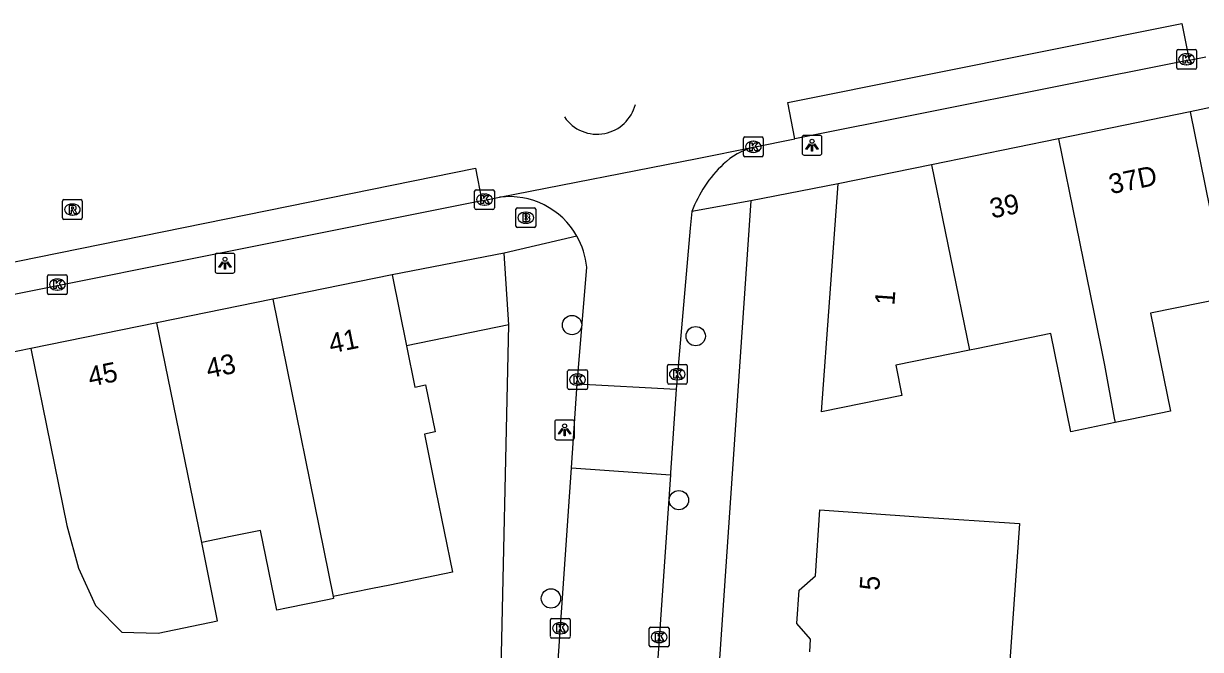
# Model space of a CAD drawing. Extents: x 161772 to 163123, y 383092 to 383917.
# Drawn here: x 162297.6 to 162357.1, y 383780.8 to 383812.5 of the extents above; entities that cross this region are included whole.
import ezdxf

# ---------------------------------------------------------------- set-up
doc = ezdxf.new("R2010")
doc.units = 0
for name, color, linetype in [('IMGEO_Boom', 7, 'Continuous'), ('IMGEO_Brandkraan', 7, 'Continuous'), ('IMGEO_Kolk', 7, 'Continuous'), ('IMGEO_Lichtpunt', 7, 'Continuous'), ('IMGEO_Pand', 7, 'Continuous'), ('IMGEO_Pand_nummerreeks', 7, 'Continuous'), ('IMGEO_Rijbaan_lokaal_open', 7, 'Continuous'), ('IMGEO_Rioolput', 7, 'Continuous'), ('IMGEO_Voetpad_open', 7, 'Continuous')]:
    doc.layers.add(name, color=color, linetype=linetype)

msp = doc.modelspace()

# ---------------------------------------------------------------- linework, layer by layer
at = {"layer": 'IMGEO_Boom'}
for centre in [(162325.344, 383797.219), (162331.603, 383796.658), (162330.752, 383788.359), (162324.279, 383783.385)]:
    msp.add_circle(centre, 0.489, dxfattribs=at)
at = {"layer": 'IMGEO_Brandkraan'}
for p, q in [((162322.507, 383802.226), (162322.507, 383803.078)), ((162322.582, 383803.152), (162323.434, 383803.152)), ((162322.995, 383802.932), (162323.02, 383802.932)), ((162323.508, 383803.078), (162323.508, 383802.226)), ((162323.434, 383802.152), (162322.582, 383802.152)), ((162323.018, 383802.372), (162322.993, 383802.372))]:
    msp.add_line(p, q, dxfattribs=at)
for points in [[(162322.507, 383802.226), (162322.507, 383803.078)], [(162322.582, 383803.152), (162323.434, 383803.152)], [(162322.855, 383802.852), (162322.855, 383802.452), (162323.068, 383802.452)], [(162323.086, 383802.852), (162322.855, 383802.852)], [(162323.034, 383802.771), (162322.98, 383802.771), (162322.98, 383802.695)], [(162322.98, 383802.695), (162323.033, 383802.695)], [(162323.042, 383802.619), (162322.98, 383802.619), (162322.98, 383802.538)], [(162323.508, 383803.078), (162323.508, 383802.226)], [(162323.434, 383802.152), (162322.582, 383802.152)], [(162322.98, 383802.538), (162323.042, 383802.538)]]:
    msp.add_lwpolyline(points, dxfattribs=at)
for centre, radius, start, end in [((162322.584, 383803.076), 0.0765, 91.55205, 178.44795), ((162322.584, 383803.076), 0.0765, 91.55205, 178.44795), ((162323.035, 383802.733), 0.0379, 267.82845, 90.93552), ((162323.043, 383802.578), 0.0404, 269.87594, 90.50774), ((162323.09, 383802.707), 0.145, 59.4692, 91.53667), ((162323.115, 383802.754), 0.0922, 285.51372, 58.15012), ((162323.12, 383802.562), 0.105, 301.31148, 78.98903), ((162323.432, 383803.076), 0.0765, 1.55205, 88.44795), ((162323.432, 383803.076), 0.0765, 1.55205, 88.44795), ((162322.584, 383802.228), 0.0765, 181.55205, 268.44795), ((162322.584, 383802.228), 0.0765, 181.55205, 268.44795), ((162323.074, 383802.703), 0.251, 268.66757, 293.53466), ((162323.432, 383802.228), 0.0765, 271.55205, 358.44795), ((162323.432, 383802.228), 0.0765, 271.55205, 358.44795)]:
    msp.add_arc(centre, radius, start, end, dxfattribs=at)
for centre, major_axis, ratio, start_param, end_param in [((162322.994, 383802.652), (-0.387, 0.002), 0.722429, 4.712389, 7.853982), ((162323.019, 383802.652), (-0.39, 0.002), 0.717154, 1.570796, 4.712389)]:
    msp.add_ellipse(centre, major_axis=major_axis, ratio=ratio, start_param=start_param, end_param=end_param, dxfattribs=at)
at = {"layer": 'IMGEO_Kolk'}
for p, q in [((162355.943, 383810.24), (162355.943, 383811.092)), ((162356.018, 383811.166), (162356.87, 383811.166)), ((162356.431, 383810.946), (162356.456, 383810.946)), ((162356.944, 383811.092), (162356.944, 383810.24)), ((162356.454, 383810.386), (162356.429, 383810.386)), ((162356.87, 383810.166), (162356.018, 383810.166)), ((162334.095, 383806.738), (162334.947, 383806.738)), ((162334.02, 383805.812), (162334.02, 383806.664)), ((162334.508, 383806.518), (162334.533, 383806.518)), ((162335.021, 383806.664), (162335.021, 383805.812)), ((162334.947, 383805.738), (162334.095, 383805.738)), ((162334.531, 383805.958), (162334.506, 383805.958)), ((162320.412, 383803.142), (162320.412, 383803.994)), ((162320.487, 383804.068), (162321.339, 383804.068)), ((162320.9, 383803.848), (162320.925, 383803.848)), ((162321.413, 383803.994), (162321.413, 383803.142)), ((162320.923, 383803.288), (162320.898, 383803.288)), ((162321.339, 383803.068), (162320.487, 383803.068)), ((162298.798, 383798.839), (162298.798, 383799.691)), ((162298.873, 383799.765), (162299.725, 383799.765)), ((162299.799, 383799.691), (162299.799, 383798.839)), ((162299.286, 383799.545), (162299.311, 383799.545)), ((162299.725, 383798.765), (162298.873, 383798.765)), ((162299.309, 383798.985), (162299.284, 383798.985)), ((162325.123, 383794.032), (162325.123, 383794.884)), ((162325.198, 383794.958), (162326.05, 383794.958)), ((162326.124, 383794.884), (162326.124, 383794.032)), ((162330.17, 383794.304), (162330.17, 383795.156)), ((162330.245, 383795.23), (162331.097, 383795.23)), ((162330.658, 383795.01), (162330.683, 383795.01)), ((162331.171, 383795.156), (162331.171, 383794.304)), ((162325.611, 383794.738), (162325.636, 383794.738)), ((162331.097, 383794.23), (162330.245, 383794.23)), ((162330.681, 383794.45), (162330.656, 383794.45)), ((162326.05, 383793.958), (162325.198, 383793.958)), ((162325.634, 383794.178), (162325.609, 383794.178)), ((162324.328, 383782.378), (162325.18, 383782.378)), ((162324.253, 383781.452), (162324.253, 383782.304)), ((162324.741, 383782.158), (162324.766, 383782.158)), ((162325.254, 383782.304), (162325.254, 383781.452)), ((162329.253, 383781.005), (162329.253, 383781.857)), ((162329.328, 383781.931), (162330.18, 383781.931)), ((162330.254, 383781.857), (162330.254, 383781.005)), ((162325.18, 383781.378), (162324.328, 383781.378)), ((162324.764, 383781.598), (162324.739, 383781.598)), ((162329.764, 383781.151), (162329.739, 383781.151)), ((162329.741, 383781.711), (162329.766, 383781.711)), ((162330.18, 383780.931), (162329.328, 383780.931))]:
    msp.add_line(p, q, dxfattribs=at)
for points in [[(162355.943, 383810.24), (162355.943, 383811.092)], [(162356.018, 383811.166), (162356.87, 383811.166)], [(162356.944, 383811.092), (162356.944, 383810.24)], [(162356.264, 383810.866), (162356.387, 383810.866), (162356.387, 383810.715), (162356.517, 383810.866), (162356.681, 383810.866), (162356.535, 383810.715), (162356.688, 383810.466), (162356.536, 383810.466), (162356.451, 383810.63), (162356.387, 383810.563), (162356.387, 383810.466), (162356.264, 383810.466), (162356.264, 383810.866)], [(162356.87, 383810.166), (162356.018, 383810.166)], [(162334.095, 383806.738), (162334.947, 383806.738)], [(162334.02, 383805.812), (162334.02, 383806.664)], [(162334.341, 383806.438), (162334.464, 383806.438), (162334.464, 383806.287), (162334.594, 383806.438), (162334.758, 383806.438), (162334.612, 383806.287), (162334.765, 383806.038), (162334.613, 383806.038), (162334.528, 383806.202), (162334.464, 383806.135), (162334.464, 383806.038), (162334.341, 383806.038), (162334.341, 383806.438)], [(162335.021, 383806.664), (162335.021, 383805.812)], [(162334.947, 383805.738), (162334.095, 383805.738)], [(162320.412, 383803.142), (162320.412, 383803.994)], [(162320.487, 383804.068), (162321.339, 383804.068)], [(162320.733, 383803.768), (162320.856, 383803.768), (162320.856, 383803.617), (162320.986, 383803.768), (162321.15, 383803.768), (162321.004, 383803.617), (162321.157, 383803.368), (162321.005, 383803.368), (162320.92, 383803.532), (162320.856, 383803.465), (162320.856, 383803.368), (162320.733, 383803.368), (162320.733, 383803.768)], [(162321.413, 383803.994), (162321.413, 383803.142)], [(162321.339, 383803.068), (162320.487, 383803.068)], [(162298.798, 383798.839), (162298.798, 383799.691)], [(162298.873, 383799.765), (162299.725, 383799.765)], [(162299.799, 383799.691), (162299.799, 383798.839)], [(162299.119, 383799.465), (162299.242, 383799.465), (162299.242, 383799.314), (162299.372, 383799.465), (162299.536, 383799.465), (162299.39, 383799.314), (162299.543, 383799.065), (162299.391, 383799.065), (162299.306, 383799.229), (162299.242, 383799.162), (162299.242, 383799.065), (162299.119, 383799.065), (162299.119, 383799.465)], [(162299.725, 383798.765), (162298.873, 383798.765)], [(162325.123, 383794.032), (162325.123, 383794.884)], [(162325.198, 383794.958), (162326.05, 383794.958)], [(162326.124, 383794.884), (162326.124, 383794.032)], [(162330.17, 383794.304), (162330.17, 383795.156)], [(162330.245, 383795.23), (162331.097, 383795.23)], [(162330.491, 383794.93), (162330.614, 383794.93), (162330.614, 383794.779), (162330.744, 383794.93), (162330.908, 383794.93), (162330.762, 383794.779), (162330.915, 383794.53), (162330.763, 383794.53), (162330.678, 383794.694), (162330.614, 383794.627), (162330.614, 383794.53), (162330.491, 383794.53), (162330.491, 383794.93)], [(162331.171, 383795.156), (162331.171, 383794.304)], [(162325.444, 383794.658), (162325.567, 383794.658), (162325.567, 383794.507), (162325.697, 383794.658), (162325.861, 383794.658), (162325.715, 383794.507), (162325.868, 383794.258), (162325.716, 383794.258), (162325.631, 383794.422), (162325.567, 383794.355), (162325.567, 383794.258), (162325.444, 383794.258), (162325.444, 383794.658)], [(162331.097, 383794.23), (162330.245, 383794.23)], [(162326.05, 383793.958), (162325.198, 383793.958)], [(162324.328, 383782.378), (162325.18, 383782.378)], [(162324.253, 383781.452), (162324.253, 383782.304)], [(162324.574, 383782.078), (162324.697, 383782.078), (162324.697, 383781.927), (162324.827, 383782.078), (162324.991, 383782.078), (162324.845, 383781.927), (162324.998, 383781.678), (162324.846, 383781.678), (162324.761, 383781.842), (162324.697, 383781.775), (162324.697, 383781.678), (162324.574, 383781.678), (162324.574, 383782.078)], [(162325.254, 383782.304), (162325.254, 383781.452)], [(162329.253, 383781.005), (162329.253, 383781.857)], [(162329.328, 383781.931), (162330.18, 383781.931)], [(162330.254, 383781.857), (162330.254, 383781.005)], [(162325.18, 383781.378), (162324.328, 383781.378)], [(162329.574, 383781.631), (162329.697, 383781.631), (162329.697, 383781.48), (162329.827, 383781.631), (162329.991, 383781.631), (162329.845, 383781.48), (162329.998, 383781.231), (162329.846, 383781.231), (162329.761, 383781.395), (162329.697, 383781.328), (162329.697, 383781.231), (162329.574, 383781.231), (162329.574, 383781.631)], [(162330.18, 383780.931), (162329.328, 383780.931)]]:
    msp.add_lwpolyline(points, dxfattribs=at)
for centre, start, end in [((162356.02, 383811.09), 91.55205, 178.44795), ((162356.02, 383811.09), 91.55205, 178.44795), ((162356.868, 383811.09), 1.55205, 88.44795), ((162356.868, 383811.09), 1.55205, 88.44795), ((162356.02, 383810.242), 181.55205, 268.44795), ((162356.02, 383810.242), 181.55205, 268.44795), ((162356.868, 383810.242), 271.55205, 358.44795), ((162356.868, 383810.242), 271.55205, 358.44795), ((162334.097, 383806.662), 91.55205, 178.44795), ((162334.097, 383806.662), 91.55205, 178.44795), ((162334.945, 383806.662), 1.55205, 88.44795), ((162334.945, 383806.662), 1.55205, 88.44795), ((162334.097, 383805.814), 181.55205, 268.44795), ((162334.097, 383805.814), 181.55205, 268.44795), ((162334.945, 383805.814), 271.55205, 358.44795), ((162334.945, 383805.814), 271.55205, 358.44795), ((162320.489, 383803.992), 91.55205, 178.44795), ((162320.489, 383803.992), 91.55205, 178.44795), ((162321.337, 383803.992), 1.55205, 88.44795), ((162321.337, 383803.992), 1.55205, 88.44795), ((162320.489, 383803.144), 181.55205, 268.44795), ((162320.489, 383803.144), 181.55205, 268.44795), ((162321.337, 383803.144), 271.55205, 358.44795), ((162321.337, 383803.144), 271.55205, 358.44795), ((162298.875, 383799.689), 91.55205, 178.44795), ((162298.875, 383799.689), 91.55205, 178.44795), ((162299.723, 383799.689), 1.55205, 88.44795), ((162299.723, 383799.689), 1.55205, 88.44795), ((162298.875, 383798.841), 181.55205, 268.44795), ((162298.875, 383798.841), 181.55205, 268.44795), ((162299.723, 383798.841), 271.55205, 358.44795), ((162299.723, 383798.841), 271.55205, 358.44795), ((162325.2, 383794.882), 91.55205, 178.44795), ((162325.2, 383794.882), 91.55205, 178.44795), ((162326.048, 383794.882), 1.55205, 88.44795), ((162326.048, 383794.882), 1.55205, 88.44795), ((162330.247, 383795.154), 91.55205, 178.44795), ((162330.247, 383795.154), 91.55205, 178.44795), ((162331.095, 383795.154), 1.55205, 88.44795), ((162331.095, 383795.154), 1.55205, 88.44795), ((162330.247, 383794.306), 181.55205, 268.44795), ((162330.247, 383794.306), 181.55205, 268.44795), ((162331.095, 383794.306), 271.55205, 358.44795), ((162331.095, 383794.306), 271.55205, 358.44795), ((162325.2, 383794.034), 181.55205, 268.44795), ((162325.2, 383794.034), 181.55205, 268.44795), ((162326.048, 383794.034), 271.55205, 358.44795), ((162326.048, 383794.034), 271.55205, 358.44795), ((162324.33, 383782.302), 91.55205, 178.44795), ((162324.33, 383782.302), 91.55205, 178.44795), ((162325.178, 383782.302), 1.55205, 88.44795), ((162325.178, 383782.302), 1.55205, 88.44795), ((162329.33, 383781.855), 91.55205, 178.44795), ((162329.33, 383781.855), 91.55205, 178.44795), ((162330.178, 383781.855), 1.55205, 88.44795), ((162330.178, 383781.855), 1.55205, 88.44795), ((162324.33, 383781.454), 181.55205, 268.44795), ((162324.33, 383781.454), 181.55205, 268.44795), ((162325.178, 383781.454), 271.55205, 358.44795), ((162325.178, 383781.454), 271.55205, 358.44795), ((162329.33, 383781.007), 181.55205, 268.44795), ((162329.33, 383781.007), 181.55205, 268.44795), ((162330.178, 383781.007), 271.55205, 358.44795), ((162330.178, 383781.007), 271.55205, 358.44795)]:
    msp.add_arc(centre, 0.0765, start, end, dxfattribs=at)
for centre, major_axis, ratio, start_param, end_param in [((162356.43, 383810.666), (-0.387, 0.002), 0.722429, 4.712389, 7.853982), ((162356.455, 383810.666), (-0.39, 0.002), 0.717154, 1.570796, 4.712389), ((162334.507, 383806.238), (-0.387, 0.002), 0.722429, 4.712389, 7.853982), ((162334.532, 383806.238), (-0.39, 0.002), 0.717154, 1.570796, 4.712389), ((162320.899, 383803.568), (-0.387, 0.002), 0.722429, 4.712389, 7.853982), ((162320.924, 383803.568), (-0.39, 0.002), 0.717154, 1.570796, 4.712389), ((162299.285, 383799.265), (-0.387, 0.002), 0.722429, 4.712389, 7.853982), ((162299.31, 383799.265), (-0.39, 0.002), 0.717154, 1.570796, 4.712389), ((162330.657, 383794.73), (-0.387, 0.002), 0.722429, 4.712389, 7.853982), ((162330.682, 383794.73), (-0.39, 0.002), 0.717154, 1.570796, 4.712389), ((162325.61, 383794.458), (-0.387, 0.002), 0.722429, 4.712389, 7.853982), ((162325.635, 383794.458), (-0.39, 0.002), 0.717154, 1.570796, 4.712389), ((162324.74, 383781.878), (-0.387, 0.002), 0.722429, 4.712389, 7.853982), ((162324.765, 383781.878), (-0.39, 0.002), 0.717154, 1.570796, 4.712389), ((162329.74, 383781.431), (-0.387, 0.002), 0.722429, 4.712389, 7.853982), ((162329.765, 383781.431), (-0.39, 0.002), 0.717154, 1.570796, 4.712389)]:
    msp.add_ellipse(centre, major_axis=major_axis, ratio=ratio, start_param=start_param, end_param=end_param, dxfattribs=at)
at = {"layer": 'IMGEO_Lichtpunt'}
for p, q in [((162337.893, 383806.816), (162337.085, 383806.816)), ((162337.893, 383806.816), (162337.085, 383806.816)), ((162336.991, 383806.721), (162336.991, 383805.914)), ((162336.991, 383806.721), (162336.991, 383805.914)), ((162337.987, 383805.914), (162337.987, 383806.721)), ((162337.987, 383805.914), (162337.987, 383806.721)), ((162337.085, 383805.82), (162337.893, 383805.82)), ((162337.085, 383805.82), (162337.893, 383805.82)), ((162308.185, 383800.847), (162307.377, 383800.847)), ((162308.185, 383800.847), (162307.377, 383800.847)), ((162307.283, 383800.752), (162307.283, 383799.945)), ((162307.283, 383800.752), (162307.283, 383799.945)), ((162308.279, 383799.945), (162308.279, 383800.752)), ((162308.279, 383799.945), (162308.279, 383800.752)), ((162307.377, 383799.851), (162308.185, 383799.851)), ((162307.377, 383799.851), (162308.185, 383799.851)), ((162324.47, 383792.318), (162324.47, 383791.511)), ((162324.47, 383792.318), (162324.47, 383791.511)), ((162325.372, 383792.413), (162324.564, 383792.413)), ((162325.372, 383792.413), (162324.564, 383792.413)), ((162325.466, 383791.511), (162325.466, 383792.318)), ((162325.466, 383791.511), (162325.466, 383792.318)), ((162324.564, 383791.417), (162325.372, 383791.417)), ((162324.564, 383791.417), (162325.372, 383791.417))]:
    msp.add_line(p, q, dxfattribs=at)
for points in [[(162337.365, 383806.385), (162337.404, 383806.357), (162337.216, 383806.095), (162337.178, 383806.122), (162337.365, 383806.385)], [(162337.467, 383806.337), (162337.514, 383806.337), (162337.514, 383806.015), (162337.467, 383806.015), (162337.467, 383806.337)], [(162337.577, 383806.357), (162337.615, 383806.384), (162337.802, 383806.122), (162337.763, 383806.094), (162337.577, 383806.357)], [(162307.657, 383800.416), (162307.696, 383800.388), (162307.508, 383800.126), (162307.47, 383800.153), (162307.657, 383800.416)], [(162307.759, 383800.368), (162307.806, 383800.368), (162307.806, 383800.046), (162307.759, 383800.046), (162307.759, 383800.368)], [(162307.869, 383800.388), (162307.907, 383800.415), (162308.094, 383800.153), (162308.055, 383800.125), (162307.869, 383800.388)], [(162324.844, 383791.982), (162324.883, 383791.954), (162324.695, 383791.692), (162324.657, 383791.719), (162324.844, 383791.982)], [(162324.946, 383791.934), (162324.993, 383791.934), (162324.993, 383791.612), (162324.946, 383791.612), (162324.946, 383791.934)], [(162325.056, 383791.954), (162325.094, 383791.981), (162325.281, 383791.719), (162325.242, 383791.691), (162325.056, 383791.954)]]:
    msp.add_lwpolyline(points, dxfattribs=at)
for centre in [(162337.49, 383806.519), (162307.782, 383800.55), (162324.969, 383792.116)]:
    msp.add_circle(centre, 0.0994, dxfattribs=at)
for centre, start, end in [((162337.085, 383806.721), 90, 180), ((162337.085, 383806.721), 90, 180), ((162337.893, 383806.721), 0, 90), ((162337.893, 383806.721), 0, 90), ((162337.085, 383805.914), 180, 270), ((162337.085, 383805.914), 180, 270), ((162337.893, 383805.914), 270, 0), ((162337.893, 383805.914), 270, 360), ((162307.377, 383800.752), 90, 180), ((162307.377, 383800.752), 90, 180), ((162308.185, 383800.752), 0, 90), ((162308.185, 383800.752), 0, 90), ((162307.377, 383799.945), 180, 270), ((162307.377, 383799.945), 180, 270), ((162308.185, 383799.945), 270, 0), ((162308.185, 383799.945), 270, 360), ((162324.564, 383792.318), 90, 180), ((162324.564, 383792.318), 90, 180), ((162325.372, 383792.318), 0, 90), ((162325.372, 383792.318), 0, 90), ((162324.564, 383791.511), 180, 270), ((162324.564, 383791.511), 180, 270), ((162325.372, 383791.511), 270, 0), ((162325.372, 383791.511), 270, 360)]:
    msp.add_arc(centre, 0.0946, start, end, dxfattribs=at)
at = {"layer": 'IMGEO_Pand'}
for points in [[(162356.624, 383808.004), (162349.957, 383806.643)], [(162356.624, 383808.004), (162357.624, 383803.106), (162358.54, 383798.617), (162354.626, 383797.818), (162355.638, 383792.856), (162353.581, 383792.436), (162352.833, 383792.283)], [(162349.957, 383806.643), (162343.537, 383805.333)], [(162349.957, 383806.643), (162351.749, 383797.864), (162352.289, 383795.184), (162352.782, 383792.512), (162352.833, 383792.283)], [(162343.537, 383805.333), (162338.814, 383804.369)], [(162343.537, 383805.333), (162345.453, 383795.943)], [(162345.453, 383795.943), (162341.726, 383795.182), (162342.038, 383793.657), (162337.977, 383792.827), (162338.814, 383804.369)], [(162321.904, 383800.852), (162316.24, 383799.753)], [(162322.139, 383797.223), (162321.904, 383800.852)], [(162316.24, 383799.753), (162310.196, 383798.525)], [(162316.24, 383799.753), (162316.967, 383796.173)], [(162310.196, 383798.525), (162304.341, 383797.336)], [(162310.196, 383798.525), (162313.255, 383783.484)], [(162304.341, 383797.336), (162297.95, 383796.038)], [(162306.602, 383786.217), (162304.341, 383797.336)], [(162322.139, 383797.223), (162316.967, 383796.173)], [(162352.833, 383792.283), (162350.585, 383791.824), (162349.572, 383796.785), (162345.818, 383796.018), (162345.453, 383795.943)], [(162297.95, 383796.038), (162298.945, 383791.139), (162299.786, 383787.082), (162300.375, 383784.913), (162301.226, 383783.033), (162302.554, 383781.68), (162304.407, 383781.634), (162307.41, 383782.245), (162306.602, 383786.217)], [(162316.967, 383796.173), (162317.392, 383794.081), (162317.931, 383794.19), (162318.413, 383791.815), (162317.874, 383791.705), (162318.457, 383788.836), (162319.295, 383784.711), (162316.12, 383784.066), (162315.248, 383783.889), (162313.255, 383783.484)], [(162337.374, 383780.679), (162337.419, 383781.33), (162336.728, 383782.123), (162336.844, 383783.81), (162337.664, 383784.525), (162337.892, 383787.862), (162342.881, 383787.521), (162347.981, 383787.172), (162347.489, 383779.984)], [(162313.255, 383783.484), (162313.276, 383783.377), (162313.058, 383783.333), (162310.891, 383782.893), (162310.398, 383782.793), (162309.58, 383786.821), (162308.063, 383786.513), (162306.602, 383786.217)]]:
    msp.add_lwpolyline(points, dxfattribs=at)
at = {"layer": 'IMGEO_Rijbaan_lokaal_open'}
for points in [[(162336.626, 383806.639), (162336.258, 383808.477), (162356.207, 383812.475), (162356.578, 383810.623)], [(162356.578, 383810.623), (162357.425, 383810.792)], [(162321.677, 383803.688), (162331.68, 383805.652), (162334.52, 383806.219)], [(162334.52, 383806.219), (162336.626, 383806.639)], [(162272.251, 383793.788), (162271.954, 383795.306), (162320.467, 383805.155), (162320.785, 383803.509)], [(162320.785, 383803.509), (162321.677, 383803.688)], [(162331.413, 383802.967), (162331.32, 383802.125), (162330.618, 383793.983)], [(162325.61, 383794.248), (162326.088, 383800.147)], [(162325.316, 383789.988), (162325.61, 383794.248)], [(162325.61, 383794.248), (162330.618, 383793.983)], [(162330.618, 383793.983), (162330.326, 383789.743), (162330.319, 383789.642)], [(162322.2, 383744.798), (162322.549, 383750), (162325.316, 383789.988)], [(162325.316, 383789.988), (162330.319, 383789.642)], [(162330.319, 383789.642), (162328.166, 383758.408)]]:
    msp.add_lwpolyline(points, dxfattribs=at)
for centre, radius, start, end in [((162326.61, 383808.877), 2.002, 281.14496, 345.83134), ((162326.61, 383808.877), 2.002, 214.37449, 281.15006), ((162335.513, 383802.697), 3.659, 105.74698, 133.44253), ((162337.261, 383800.805), 6.235, 133.1513, 159.71263), ((162322.161, 383799.773), 3.945, 29.47794, 97.04153), ((162322.156, 383799.771), 3.95, 5.46135, 29.46725)]:
    msp.add_arc(centre, radius, start, end, dxfattribs=at)
at = {"layer": 'IMGEO_Rioolput'}
for p, q in [((162299.557, 383802.638), (162299.557, 383803.49)), ((162299.632, 383803.564), (162300.484, 383803.564)), ((162300.045, 383803.344), (162300.07, 383803.344)), ((162300.558, 383803.49), (162300.558, 383802.638)), ((162300.068, 383802.784), (162300.043, 383802.784)), ((162300.484, 383802.564), (162299.632, 383802.564))]:
    msp.add_line(p, q, dxfattribs=at)
for points in [[(162299.557, 383802.638), (162299.557, 383803.49)], [(162299.632, 383803.564), (162300.484, 383803.564)], [(162300.146, 383803.262), (162299.894, 383803.264), (162299.894, 383802.864)], [(162300.072, 383803.183), (162300.018, 383803.183), (162300.018, 383803.102)], [(162300.558, 383803.49), (162300.558, 383802.638)], [(162299.894, 383802.864), (162300.018, 383802.864), (162300.018, 383803.026), (162300.029, 383803.026)], [(162300.018, 383803.102), (162300.07, 383803.102)], [(162300.076, 383802.997), (162300.147, 383802.864), (162300.287, 383802.864), (162300.222, 383802.99)], [(162300.484, 383802.564), (162299.632, 383802.564)]]:
    msp.add_lwpolyline(points, dxfattribs=at)
for centre, radius, start, end in [((162299.634, 383803.488), 0.0765, 91.55205, 178.44795), ((162299.634, 383803.488), 0.0765, 91.55205, 178.44795), ((162300.078, 383803.087), 0.0964, 77.00612, 93.18647), ((162300.092, 383803.144), 0.0378, 276.66336, 79.67722), ((162300.145, 383803.152), 0.109, 350.36119, 89.41601), ((162300.482, 383803.488), 0.0765, 1.55205, 88.44795), ((162300.482, 383803.488), 0.0765, 1.55205, 88.44795), ((162299.634, 383802.64), 0.0765, 181.55205, 268.44795), ((162299.634, 383802.64), 0.0765, 181.55205, 268.44795), ((162300.028, 383802.973), 0.0533, 26.02933, 88.69889), ((162300.054, 383803.291), 0.19, 274.7715, 282.96867), ((162300.143, 383803.152), 0.112, 277.58423, 350.98172), ((162300.127, 383802.937), 0.108, 29.51342, 73.79051), ((162300.482, 383802.64), 0.0765, 271.55205, 358.44795), ((162300.482, 383802.64), 0.0765, 271.55205, 358.44795)]:
    msp.add_arc(centre, radius, start, end, dxfattribs=at)
for centre, major_axis, ratio, start_param, end_param in [((162300.044, 383803.064), (-0.387, 0.002), 0.722429, 4.712389, 7.853982), ((162300.069, 383803.064), (-0.39, 0.002), 0.717154, 1.570796, 4.712389)]:
    msp.add_ellipse(centre, major_axis=major_axis, ratio=ratio, start_param=start_param, end_param=end_param, dxfattribs=at)
at = {"layer": 'IMGEO_Voetpad_open'}
for points in [[(162356.578, 383810.623), (162336.626, 383806.639)], [(162357.977, 383808.293), (162356.624, 383808.004)], [(162338.814, 383804.369), (162334.385, 383803.507)], [(162320.785, 383803.509), (162272.251, 383793.788)], [(162334.385, 383803.507), (162330.73, 383750), (162329.933, 383738.33), (162329.513, 383738.311), (162323.298, 383645.721), (162324.273, 383644.745)], [(162334.385, 383803.507), (162331.413, 383802.967)], [(162325.595, 383801.714), (162321.904, 383800.852)], [(162310.606, 383642.128), (162312.79, 383644.774), (162313.196, 383652.957), (162317.249, 383713.725), (162319.862, 383750), (162321.727, 383778.3), (162322.139, 383797.223)], [(162297.95, 383796.038), (162295.313, 383795.494)]]:
    msp.add_lwpolyline(points, dxfattribs=at)

# ---------------------------------------------------------------- texts
at = {"layer": 'IMGEO_Pand_nummerreeks'}
for s, rotation, p in [('37D', 11.53364, (162352.617, 383803.838)), ('39', 11.53364, (162346.593, 383802.608)), ('1', 85.8523, (162341.656, 383798.199)), ('41', 11.48207, (162313.146, 383795.777)), ('43', 11.48207, (162306.938, 383794.517)), ('45', 11.48207, (162300.961, 383794.098)), ('5', 85.92699, (162340.889, 383783.762))]:
    msp.add_text(s, height=1, rotation=rotation, dxfattribs=at).set_placement(p)

doc.saveas('drawing.dxf')
